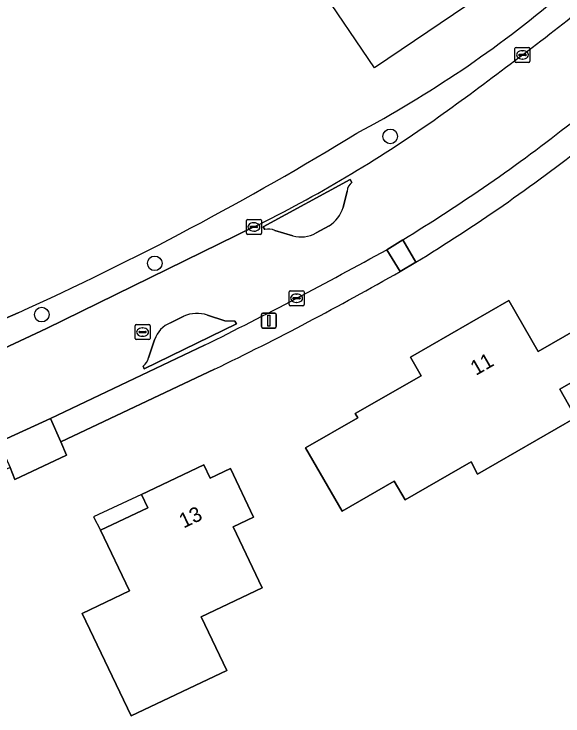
# Model space of a CAD drawing. Extents: x 162661 to 163484, y 380247 to 381230.
# Drawn here: x 163237.36 to 163274.13, y 380838.54 to 380885.55 of the extents above; entities that cross this region are included whole.
import ezdxf

# ---------------------------------------------------------------- set-up
doc = ezdxf.new("R2010")
doc.units = 0
for name, color, linetype in [('IMGEO_Boom', 7, 'Continuous'), ('IMGEO_Erf', 7, 'Continuous'), ('IMGEO_Groenvoorziening', 7, 'Continuous'), ('IMGEO_Kolk', 7, 'Continuous'), ('IMGEO_Lichtmast', 7, 'Continuous'), ('IMGEO_Pand', 7, 'Continuous'), ('IMGEO_Pand_nummerreeks', 7, 'Continuous'), ('IMGEO_Pand_overbouw', 7, 'Continuous'), ('IMGEO_Pand_vergunning_verleend', 7, 'Continuous'), ('IMGEO_Parkeervlak_halfverhard', 7, 'Continuous'), ('IMGEO_Rijbaan_lokaal_gesloten', 7, 'Continuous'), ('IMGEO_Rioolput', 7, 'Continuous'), ('IMGEO_Voetpad_open', 7, 'Continuous')]:
    doc.layers.add(name, color=color, linetype=linetype)

msp = doc.modelspace()

# ---------------------------------------------------------------- linework, layer by layer
at = {"layer": 'IMGEO_Boom'}
for centre in [(163262.557, 380877.36), (163246.787, 380868.859), (163239.224, 380865.421)]:
    msp.add_circle(centre, 0.489, dxfattribs=at)
at = {"layer": 'IMGEO_Erf'}
for points in [[(163264.279, 380868.936), (163263.22, 380868.309)], [(163207.562, 380852.928), (163214.572, 380855.761), (163221.009, 380858.456), (163224.405, 380859.877), (163229.572, 380862.039), (163229.596, 380862.05), (163232.642, 380863.371), (163237.632, 380865.535)], [(163250.788, 380861.761), (163240.496, 380856.901), (163240.872, 380856.017), (163237.415, 380854.389), (163237.095, 380855.175), (163229.217, 380851.581), (163229.479, 380851), (163226.017, 380849.427), (163225.751, 380850.069)]]:
    msp.add_lwpolyline(points, dxfattribs=at)
for points in [[(163268.41, 380854.744), (163267.978, 380855.555), (163263.549, 380853.006), (163262.822, 380854.27), (163259.332, 380852.261), (163256.892, 380856.499), (163260.382, 380858.508), (163260.217, 380858.795), (163264.619, 380861.33), (163263.906, 380862.569), (163270.491, 380866.359), (163272.458, 380862.942), (163275.138, 380864.485), (163276.59, 380861.962), (163273.91, 380860.419), (163274.995, 380858.534)], [(163253.973, 380847.125), (163249.895, 380845.19), (163251.607, 380841.582), (163245.197, 380838.541), (163241.936, 380845.411), (163245.1, 380846.912), (163243.158, 380850.976), (163246.319, 380852.475), (163245.889, 380853.377), (163250.065, 380855.361), (163250.495, 380854.459), (163251.86, 380855.107), (163253.404, 380851.851), (163252.038, 380851.203)]]:
    msp.add_lwpolyline(points, close=True, dxfattribs=at)
for centre, radius, start, end in [((163223.851, 380946.105), 77.628, 298.02504, 310.12611), ((163152.845, 381052.689), 205.464, 294.37207, 301.54097), ((163203.743, 380968.218), 116.283, 301.37222, 308.23267), ((163160.005, 381049.196), 208.263, 295.84284, 299.70919)]:
    msp.add_arc(centre, radius, start, end, dxfattribs=at)
at = {"layer": 'IMGEO_Groenvoorziening'}
for points in [[(163259.995, 380874.272), (163259.883, 380874.481), (163254.044, 380871.298), (163254.168, 380871.116)], [(163259.399, 380872.607), (163259.683, 380873.699)], [(163237.632, 380865.535), (163232.642, 380863.371), (163233.463, 380861.647), (163239.536, 380864.489), (163253.427, 380871.293)], [(163257.587, 380870.889), (163258.458, 380871.367)], [(163254.822, 380871.059), (163256.03, 380870.707)], [(163246.012, 380861.979), (163246.082, 380861.789), (163252.254, 380864.797), (163252.141, 380864.98), (163251.485, 380864.995), (163250.312, 380865.394)], [(163248.734, 380865.318), (163247.849, 380864.871)], [(163246.78, 380863.733), (163246.379, 380862.532)]]:
    msp.add_lwpolyline(points, dxfattribs=at)
for centre, radius, start, end in [((163223.851, 380946.105), 77.628, 298.02504, 310.12611), ((163122.174, 381079.082), 246.563, 305.54005, 308.30195), ((163213.046, 380953.107), 91.237, 296.26946, 305.08938), ((163152.845, 381052.689), 205.464, 294.37207, 301.54097), ((163260.372, 380873.695), 0.689, 123.1712, 179.692), ((163257.334, 380873.197), 2.148, 301.5574, 344.055), ((163254.413, 380870.152), 0.995, 65.7487, 104.2892), ((163256.599, 380872.588), 1.965, 253.1641, 300.1702), ((163249.622, 380863.297), 2.207, 71.7902, 113.7245), ((163248.443, 380863.242), 1.734, 110.0282, 163.5532), ((163245.358, 380862.811), 1.058, 308.1501, 344.7092)]:
    msp.add_arc(centre, radius, start, end, dxfattribs=at)
at = {"layer": 'IMGEO_Kolk'}
for p, q in [((163270.913, 380882.389), (163270.913, 380883.241)), ((163270.988, 380883.315), (163271.84, 380883.315)), ((163271.401, 380883.095), (163271.426, 380883.095)), ((163271.914, 380883.241), (163271.914, 380882.389)), ((163271.172, 380882.809), (163271.172, 380882.821)), ((163271.61, 380882.772), (163271.212, 380882.772)), ((163271.215, 380882.858), (163271.613, 380882.858)), ((163271.424, 380882.535), (163271.399, 380882.535)), ((163271.656, 380882.821), (163271.656, 380882.809)), ((163271.84, 380882.315), (163270.988, 380882.315)), ((163252.926, 380870.867), (163252.926, 380871.719)), ((163253.001, 380871.793), (163253.853, 380871.793)), ((163253.927, 380871.719), (163253.927, 380870.867)), ((163253.185, 380871.287), (163253.185, 380871.299)), ((163253.623, 380871.25), (163253.225, 380871.25)), ((163253.228, 380871.336), (163253.626, 380871.336)), ((163253.414, 380871.573), (163253.439, 380871.573)), ((163253.669, 380871.299), (163253.669, 380871.287)), ((163253.853, 380870.793), (163253.001, 380870.793)), ((163253.437, 380871.013), (163253.412, 380871.013)), ((163255.784, 380866.092), (163255.784, 380866.944)), ((163255.859, 380867.018), (163256.711, 380867.018)), ((163256.785, 380866.944), (163256.785, 380866.092)), ((163256.043, 380866.512), (163256.043, 380866.524)), ((163256.481, 380866.475), (163256.083, 380866.475)), ((163256.086, 380866.561), (163256.484, 380866.561)), ((163256.272, 380866.798), (163256.297, 380866.798)), ((163256.527, 380866.524), (163256.527, 380866.512)), ((163256.711, 380866.018), (163255.859, 380866.018)), ((163256.295, 380866.238), (163256.27, 380866.238))]:
    msp.add_line(p, q, dxfattribs=at)
for points in [[(163270.913, 380882.389), (163270.913, 380883.241)], [(163270.988, 380883.315), (163271.84, 380883.315)], [(163271.914, 380883.241), (163271.914, 380882.389)], [(163271.84, 380882.315), (163270.988, 380882.315)], [(163252.926, 380870.867), (163252.926, 380871.719)], [(163253.001, 380871.793), (163253.853, 380871.793)], [(163253.927, 380871.719), (163253.927, 380870.867)], [(163253.853, 380870.793), (163253.001, 380870.793)], [(163255.784, 380866.092), (163255.784, 380866.944)], [(163255.859, 380867.018), (163256.711, 380867.018)], [(163256.785, 380866.944), (163256.785, 380866.092)], [(163256.711, 380866.018), (163255.859, 380866.018)]]:
    msp.add_lwpolyline(points, dxfattribs=at)
for centre, radius, start, end in [((163270.99, 380883.239), 0.0765, 91.552, 178.448), ((163270.99, 380883.239), 0.0765, 91.552, 178.448), ((163271.838, 380883.239), 0.0765, 1.552, 88.448), ((163271.838, 380883.239), 0.0765, 1.552, 88.448), ((163271.212, 380882.818), 0.0403, 85.8775, 175.7526), ((163271.209, 380882.808), 0.0366, 178.938, 274.7102), ((163271.613, 380882.815), 0.043, 264.8664, 352.4533), ((163271.617, 380882.82), 0.0386, 1.7309, 96.639), ((163270.99, 380882.391), 0.0765, 181.552, 268.448), ((163270.99, 380882.391), 0.0765, 181.552, 268.448), ((163271.838, 380882.391), 0.0765, 271.552, 358.448), ((163271.838, 380882.391), 0.0765, 271.552, 358.448), ((163253.003, 380871.717), 0.0765, 91.552, 178.448), ((163253.003, 380871.717), 0.0765, 91.552, 178.448), ((163253.851, 380871.717), 0.0765, 1.552, 88.448), ((163253.851, 380871.717), 0.0765, 1.552, 88.448), ((163253.225, 380871.296), 0.0403, 85.8775, 175.7526), ((163253.222, 380871.286), 0.0366, 178.938, 274.7102), ((163253.626, 380871.293), 0.043, 264.8664, 352.4533), ((163253.63, 380871.298), 0.0386, 1.7309, 96.639), ((163253.003, 380870.869), 0.0765, 181.552, 268.448), ((163253.003, 380870.869), 0.0765, 181.552, 268.448), ((163253.851, 380870.869), 0.0765, 271.552, 358.448), ((163253.851, 380870.869), 0.0765, 271.552, 358.448), ((163255.861, 380866.942), 0.0765, 91.552, 178.448), ((163255.861, 380866.942), 0.0765, 91.552, 178.448), ((163256.709, 380866.942), 0.0765, 1.552, 88.448), ((163256.709, 380866.942), 0.0765, 1.552, 88.448), ((163256.083, 380866.521), 0.0403, 85.8775, 175.7526), ((163256.08, 380866.511), 0.0366, 178.938, 274.7102), ((163256.484, 380866.518), 0.043, 264.8664, 352.4533), ((163256.488, 380866.523), 0.0386, 1.7309, 96.639), ((163255.861, 380866.094), 0.0765, 181.552, 268.448), ((163255.861, 380866.094), 0.0765, 181.552, 268.448), ((163256.709, 380866.094), 0.0765, 271.552, 358.448), ((163256.709, 380866.094), 0.0765, 271.552, 358.448)]:
    msp.add_arc(centre, radius, start, end, dxfattribs=at)
for centre, major_axis, ratio, start_param, end_param in [((163271.4, 380882.815), (-0.387, 0.002), 0.722429, 4.712389, 7.853982), ((163271.425, 380882.815), (-0.39, 0.002), 0.717154, 1.570796, 4.712389), ((163253.413, 380871.293), (-0.387, 0.002), 0.722429, 4.712389, 7.853982), ((163253.438, 380871.293), (-0.39, 0.002), 0.717154, 1.570796, 4.712389), ((163256.271, 380866.518), (-0.387, 0.002), 0.722429, 4.712389, 7.853982), ((163256.296, 380866.518), (-0.39, 0.002), 0.717154, 1.570796, 4.712389)]:
    msp.add_ellipse(centre, major_axis=major_axis, ratio=ratio, start_param=start_param, end_param=end_param, dxfattribs=at)
at = {"layer": 'IMGEO_Lichtmast'}
for p, q in [((163254.033, 380865.52), (163254.823, 380865.52)), ((163254.823, 380865.52), (163254.033, 380865.52)), ((163253.933, 380864.62), (163253.933, 380865.42)), ((163253.933, 380865.42), (163253.933, 380864.62)), ((163254.923, 380865.42), (163254.923, 380864.62)), ((163254.923, 380864.62), (163254.923, 380865.42)), ((163254.823, 380864.52), (163254.033, 380864.52)), ((163254.033, 380864.52), (163254.823, 380864.52))]:
    msp.add_line(p, q, dxfattribs=at)
msp.add_lwpolyline([(163254.353, 380865.395), (163254.503, 380865.395), (163254.503, 380864.645), (163254.353, 380864.645), (163254.353, 380865.395)], dxfattribs=at)
for centre, start, end in [((163254.033, 380865.42), 90, 180), ((163254.033, 380865.42), 90, 180), ((163254.823, 380865.42), 0, 90), ((163254.823, 380865.42), 360, 90), ((163254.033, 380864.62), 180, 270), ((163254.033, 380864.62), 180, 270), ((163254.823, 380864.62), 270, 0), ((163254.823, 380864.62), 270, 0)]:
    msp.add_arc(centre, 0.1, start, end, dxfattribs=at)
at = {"layer": 'IMGEO_Pand'}
for points in [[(163273.91, 380860.419), (163276.59, 380861.962), (163275.138, 380864.485), (163272.458, 380862.942), (163270.491, 380866.359), (163263.906, 380862.569), (163264.619, 380861.33), (163260.217, 380858.795), (163260.382, 380858.508), (163256.892, 380856.499), (163259.332, 380852.261), (163262.822, 380854.27), (163263.549, 380853.006), (163267.978, 380855.555), (163268.41, 380854.744), (163274.995, 380858.534)], [(163243.158, 380850.976), (163245.1, 380846.912), (163241.936, 380845.411), (163245.197, 380838.541), (163251.607, 380841.582), (163249.895, 380845.19), (163253.973, 380847.125), (163252.038, 380851.203), (163253.404, 380851.851), (163251.86, 380855.107), (163250.495, 380854.459), (163250.065, 380855.361), (163245.889, 380853.377), (163246.319, 380852.475)]]:
    msp.add_lwpolyline(points, close=True, dxfattribs=at)
at = {"layer": 'IMGEO_Pand_overbouw'}
msp.add_lwpolyline([(163243.158, 380850.976), (163246.319, 380852.475), (163245.889, 380853.377), (163242.692, 380851.875)], close=True, dxfattribs=at)
at = {"layer": 'IMGEO_Pand_vergunning_verleend'}
msp.add_lwpolyline([(163256.465, 380894.62), (163261.984, 380898.37), (163269.466, 380887.356), (163261.512, 380881.952), (163257.765, 380887.467), (163260.201, 380889.122)], close=True, dxfattribs=at)
at = {"layer": 'IMGEO_Parkeervlak_halfverhard'}
for points in [[(163263.395, 380870.436), (163264.279, 380868.936)], [(163263.22, 380868.309), (163262.325, 380869.772)], [(163250.119, 380863.366), (163239.796, 380858.461), (163240.496, 380856.901), (163250.788, 380861.761)]]:
    msp.add_lwpolyline(points, dxfattribs=at)
for centre, radius, start, end in [((163204.651, 380967.135), 113.144, 301.27828, 308.24486), ((163203.743, 380968.218), 116.283, 301.37222, 308.23267), ((163108.482, 381148.072), 317.992, 296.44958, 298.93354), ((163160.005, 381049.196), 208.263, 295.84284, 299.70919)]:
    msp.add_arc(centre, radius, start, end, dxfattribs=at)
at = {"layer": 'IMGEO_Rijbaan_lokaal_gesloten'}
for points in [[(163254.168, 380871.116), (163254.044, 380871.298), (163259.883, 380874.481), (163259.995, 380874.272)], [(163259.683, 380873.699), (163259.399, 380872.607)], [(163253.427, 380871.293), (163239.536, 380864.489), (163233.463, 380861.647), (163230.395, 380860.261), (163228.045, 380859.143), (163225.244, 380857.883), (163221.902, 380856.409)], [(163258.458, 380871.367), (163257.587, 380870.889)], [(163256.03, 380870.707), (163254.822, 380871.059)], [(163262.325, 380869.772), (163263.395, 380870.436)], [(163247.849, 380864.871), (163248.734, 380865.318)], [(163250.312, 380865.394), (163251.485, 380864.995)], [(163251.485, 380864.995), (163252.141, 380864.98), (163252.254, 380864.797), (163246.082, 380861.789), (163246.012, 380861.979)], [(163246.379, 380862.532), (163246.78, 380863.733)], [(163225.107, 380851.706), (163228.466, 380853.239), (163230.066, 380853.973), (163236.329, 380856.877), (163239.796, 380858.461), (163250.119, 380863.366)]]:
    msp.add_lwpolyline(points, dxfattribs=at)
for centre, radius, start, end in [((163122.174, 381079.082), 246.563, 305.54005, 308.30195), ((163213.046, 380953.107), 91.237, 296.26946, 305.08938), ((163204.651, 380967.135), 113.144, 301.27828, 308.24486), ((163260.372, 380873.695), 0.689, 123.1712, 179.692), ((163257.334, 380873.197), 2.148, 301.5574, 344.055), ((163254.413, 380870.152), 0.995, 65.7487, 104.2892), ((163256.599, 380872.588), 1.965, 253.1641, 300.1702), ((163108.482, 381148.072), 317.992, 296.44958, 298.93354), ((163249.622, 380863.297), 2.207, 71.7902, 113.7245), ((163248.443, 380863.242), 1.734, 110.0282, 163.5532), ((163245.358, 380862.811), 1.058, 308.1501, 344.7092)]:
    msp.add_arc(centre, radius, start, end, dxfattribs=at)
at = {"layer": 'IMGEO_Rioolput'}
for p, q in [((163245.473, 380863.825), (163245.473, 380864.677)), ((163245.548, 380864.751), (163246.4, 380864.751)), ((163246.474, 380864.677), (163246.474, 380863.825)), ((163245.732, 380864.245), (163245.732, 380864.257)), ((163246.17, 380864.208), (163245.772, 380864.208)), ((163245.775, 380864.294), (163246.173, 380864.294)), ((163245.961, 380864.531), (163245.986, 380864.531)), ((163246.216, 380864.257), (163246.216, 380864.245)), ((163246.4, 380863.751), (163245.548, 380863.751)), ((163245.984, 380863.971), (163245.959, 380863.971))]:
    msp.add_line(p, q, dxfattribs=at)
for points in [[(163245.473, 380863.825), (163245.473, 380864.677)], [(163245.548, 380864.751), (163246.4, 380864.751)], [(163246.474, 380864.677), (163246.474, 380863.825)], [(163246.4, 380863.751), (163245.548, 380863.751)]]:
    msp.add_lwpolyline(points, dxfattribs=at)
for centre, radius, start, end in [((163245.55, 380864.675), 0.0765, 91.552, 178.448), ((163245.55, 380864.675), 0.0765, 91.552, 178.448), ((163246.398, 380864.675), 0.0765, 1.552, 88.448), ((163246.398, 380864.675), 0.0765, 1.552, 88.448), ((163245.772, 380864.254), 0.0403, 85.8775, 175.7526), ((163245.769, 380864.244), 0.0366, 178.938, 274.7102), ((163246.173, 380864.251), 0.043, 264.8664, 352.4533), ((163246.177, 380864.256), 0.0386, 1.7309, 96.639), ((163245.55, 380863.827), 0.0765, 181.552, 268.448), ((163245.55, 380863.827), 0.0765, 181.552, 268.448), ((163246.398, 380863.827), 0.0765, 271.552, 358.448), ((163246.398, 380863.827), 0.0765, 271.552, 358.448)]:
    msp.add_arc(centre, radius, start, end, dxfattribs=at)
for centre, major_axis, ratio, start_param, end_param in [((163245.96, 380864.251), (-0.387, 0.002), 0.722429, 4.712389, 7.853982), ((163245.985, 380864.251), (-0.39, 0.002), 0.717154, 1.570796, 4.712389)]:
    msp.add_ellipse(centre, major_axis=major_axis, ratio=ratio, start_param=start_param, end_param=end_param, dxfattribs=at)
at = {"layer": 'IMGEO_Voetpad_open'}
for points in [[(163264.279, 380868.936), (163263.395, 380870.436), (163262.325, 380869.772), (163263.22, 380868.309)], [(163236.329, 380856.877), (163237.095, 380855.175), (163237.415, 380854.389), (163240.872, 380856.017), (163240.496, 380856.901), (163239.796, 380858.461)]]:
    msp.add_lwpolyline(points, close=True, dxfattribs=at)

# ---------------------------------------------------------------- texts
at = {"layer": 'IMGEO_Pand_nummerreeks'}
for s, rotation, p in [('11', 29.9199, (163268.296, 380861.312)), ('13', 25.4095, (163248.719, 380851.091))]:
    msp.add_text(s, height=1, rotation=rotation, dxfattribs=at).set_placement(p)

doc.saveas('drawing.dxf')
